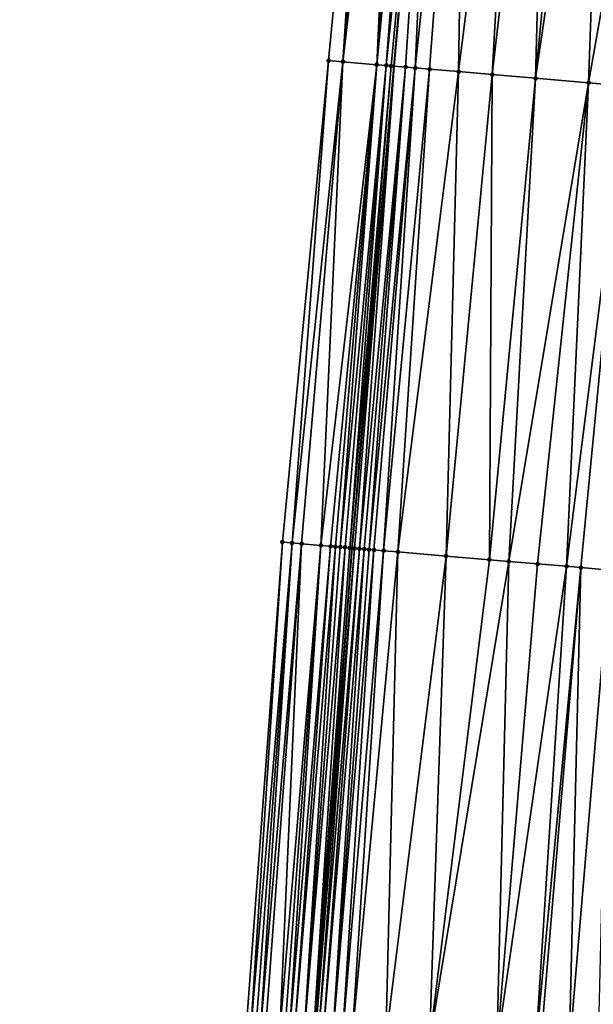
# Model space of a CAD drawing. Header units: feet. Extents: x 2004186 to 2014793, y 836912 to 864902.
# Tile 897 of 974: x 2004192 to 2004216, y 861404 to 861445. Entities that reach past the tile are written whole.
import ezdxf

# ---------------------------------------------------------------- set-up
doc = ezdxf.new("R2010")
doc.units = ezdxf.units.FT
doc.header["$LTSCALE"] = 100
doc.header["$MEASUREMENT"] = 0
for name, color, linetype, lineweight in [('EP_Travel Lane', 5, 'Continuous', 40), ('Road Shots', 4, 'Continuous', 200), ('Road X-Section', 30, 'Continuous', 13)]:
    doc.layers.add(name, color=color, linetype=linetype, lineweight=lineweight)
doc.layers.add('I-77 SB_MM21-27-Surface-Border', color=7, linetype='Continuous')
doc.layers.add('I-77 SB_MM21-27-Surface-TIN', color=7, linetype='Continuous')

msp = doc.modelspace()

# ---------------------------------------------------------------- linework, layer by layer
at = {"layer": 'EP_Travel Lane'}
msp.add_polyline3d([(2004193.567376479, 861222.8681112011, 464.6402158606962), (2004194.269244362, 861242.852130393, 465.0296214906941), (2004195.06144865, 861263.0583891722, 465.4273812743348), (2004196.183748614, 861283.0227706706, 465.832799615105), (2004197.306055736, 861302.987279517, 466.2315864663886), (2004198.428383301, 861322.9521519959, 466.6114226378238), (2004199.619455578, 861343.1277020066, 467.0393112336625), (2004201.10415159, 861363.0680941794, 467.4599780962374), (2004202.588796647, 861383.0078019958, 467.9133924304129), (2004204.073486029, 861402.9481051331, 468.3383180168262), (2004205.589637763, 861423.0451644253, 468.7346674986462), (2004207.323191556, 861442.9660275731, 469.1279587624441), (2004209.056730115, 861462.8867156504, 469.5303778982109), (2004210.790310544, 861482.8078848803, 469.907707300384), (2004212.544174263, 861502.873423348, 470.2992342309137), (2004214.489620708, 861522.7748377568, 470.6858175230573)], dxfattribs=at)
at = {"layer": 'I-77 SB_MM21-27-Surface-Border', "color": 3, "linetype": 'ByBlock', "lineweight": -2}
msp.add_polyline3d([(2004191.833385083, 861222.9340267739, 464.6931279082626), (2004193.804542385, 861242.8699143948, 465.037978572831), (2004193.855012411, 861263.1259098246, 465.4506248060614), (2004195.179449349, 861283.0791084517, 465.8453866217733), (2004195.106055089, 861303.1102086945, 466.2842758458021), (2004196.031128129, 861323.0859568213, 466.6764393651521), (2004196.819713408, 861343.3314313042, 467.1123816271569), (2004198.281771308, 861363.2734546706, 467.5344078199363), (2004199.74378023, 861383.2148099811, 467.9883967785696), (2004201.20582389, 861403.156639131, 468.4197146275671), (2004202.704687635, 861423.291001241, 468.8199217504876), (2004204.613037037, 861443.1969044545, 469.2114118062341), (2004206.521381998, 861463.1027558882, 469.6055981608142), (2004208.828322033, 861482.9751044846, 469.964049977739), (2004210.95935604, 861503.0270322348, 470.3435030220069), (2004213.098814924, 861522.9095220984, 470.7305084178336)], dxfattribs=at)
at = {"layer": 'I-77 SB_MM21-27-Surface-TIN', "color": 128, "linetype": 'ByBlock', "lineweight": -2}
for points in [[(2004206.521381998, 861463.1027558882, 469.6055981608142), (2004204.613037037, 861443.1969044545, 469.2114118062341), (2004205.210874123, 861443.1460029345, 469.1915552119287)], [(2004207.11922463, 861463.0519190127, 469.5823703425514), (2004206.521381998, 861463.1027558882, 469.6055981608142), (2004205.210874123, 861443.1460029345, 469.1915552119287)], [(2004207.517779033, 861463.0179420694, 469.5713542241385), (2004207.11922463, 861463.0519190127, 469.5823703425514), (2004205.210874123, 861443.1460029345, 469.1915552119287)], [(2004207.517779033, 861463.0179420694, 469.5713542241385), (2004205.210874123, 861443.1460029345, 469.1915552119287), (2004206.605809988, 861443.0270306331, 469.1557625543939)], [(2004208.115597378, 861462.9668220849, 469.5628912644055), (2004207.517779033, 861463.0179420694, 469.5713542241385), (2004206.605809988, 861443.0270306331, 469.1557625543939)], [(2004208.514155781, 861462.9328917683, 469.5494434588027), (2004208.115597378, 861462.9668220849, 469.5628912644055), (2004206.605809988, 861443.0270306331, 469.1557625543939)], [(2004208.514155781, 861462.9328917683, 469.5494434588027), (2004206.605809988, 861443.0270306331, 469.1557625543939), (2004207.004375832, 861442.9931870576, 469.1377908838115)], [(2004208.514155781, 861462.9328917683, 469.5494434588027), (2004207.004375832, 861442.9931870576, 469.1377908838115), (2004209.056730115, 861462.8867156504, 469.5303778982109)], [(2004207.20365565, 861442.9762290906, 469.1306918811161), (2004209.056730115, 861462.8867156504, 469.5303778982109), (2004207.004375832, 861442.9931870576, 469.1377908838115)], [(2004207.20365565, 861442.9762290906, 469.1306918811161), (2004207.323191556, 861442.9660275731, 469.1279587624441), (2004209.056730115, 861462.8867156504, 469.5303778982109)], [(2004209.111994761, 861462.8820123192, 469.52843594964), (2004209.056730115, 861462.8867156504, 469.5303778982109), (2004207.323191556, 861442.9660275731, 469.1279587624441)], [(2004209.111994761, 861462.8820123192, 469.52843594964), (2004207.323191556, 861442.9660275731, 469.1279587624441), (2004207.801482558, 861442.9252089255, 469.1170229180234)], [(2004209.111994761, 861462.8820123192, 469.52843594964), (2004207.801482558, 861442.9252089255, 469.1170229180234), (2004208.200036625, 861442.8912280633, 469.1062110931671)], [(2004210.307656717, 861462.7800668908, 469.4961489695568), (2004209.111994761, 861462.8820123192, 469.52843594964), (2004208.200036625, 861442.8912280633, 469.1062110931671)], [(2004210.307656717, 861462.7800668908, 469.4961489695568), (2004208.200036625, 861442.8912280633, 469.1062110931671), (2004208.797862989, 861442.8402015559, 469.0928729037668)], [(2004210.307656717, 861462.7800668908, 469.4961489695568), (2004208.797862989, 861442.8402015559, 469.0928729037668), (2004209.993545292, 861442.7384933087, 469.0482160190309)], [(2004212.499736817, 861462.5935537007, 469.4167855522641), (2004210.307656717, 861462.7800668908, 469.4961489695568), (2004209.993545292, 861442.7384933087, 469.0482160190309)], [(2004212.499736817, 861462.5935537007, 469.4167855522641), (2004209.993545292, 861442.7384933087, 469.0482160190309), (2004211.388510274, 861442.6198604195, 468.9947221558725)], [(2004213.695430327, 861462.4919760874, 469.3653160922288), (2004212.499736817, 861462.5935537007, 469.4167855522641), (2004211.388510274, 861442.6198604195, 468.9947221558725)], [(2004213.695430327, 861462.4919760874, 469.3653160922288), (2004211.388510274, 861442.6198604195, 468.9947221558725), (2004213.182027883, 861442.4672299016, 468.9312908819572)], [(2004215.090388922, 861462.373268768, 469.3157043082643), (2004213.695430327, 861462.4919760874, 469.3653160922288), (2004213.182027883, 861442.4672299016, 468.9312908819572)], [(2004216.086791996, 861462.2885253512, 469.2777887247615), (2004215.090388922, 861462.373268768, 469.3157043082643), (2004213.182027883, 861442.4672299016, 468.9312908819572)], [(2004216.086791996, 861462.2885253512, 469.2777887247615), (2004213.182027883, 861442.4672299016, 468.9312908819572), (2004215.374114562, 861442.280793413, 468.8479267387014)], [(2004218.876732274, 861462.0513798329, 469.1645298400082), (2004216.086791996, 861462.2885253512, 469.2777887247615), (2004215.374114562, 861442.280793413, 468.8479267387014)], [(2004218.876732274, 861462.0513798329, 469.1645298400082), (2004215.374114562, 861442.280793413, 468.8479267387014), (2004216.968367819, 861442.1453011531, 468.7821918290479)], [(2004204.613037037, 861443.1969044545, 469.2114118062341), (2004202.704687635, 861423.291001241, 468.8199217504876), (2004203.103237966, 861423.2569768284, 468.8113811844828)], [(2004205.210874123, 861443.1460029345, 469.1915552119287), (2004204.613037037, 861443.1969044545, 469.2114118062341), (2004203.103237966, 861423.2569768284, 468.8113811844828)], [(2004205.210874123, 861443.1460029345, 469.1915552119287), (2004203.103237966, 861423.2569768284, 468.8113811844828), (2004203.50179803, 861423.223065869, 468.79692376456)], [(2004205.210874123, 861443.1460029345, 469.1915552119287), (2004203.50179803, 861423.223065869, 468.79692376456), (2004204.298906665, 861423.1551099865, 468.7749954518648)], [(2004206.605809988, 861443.0270306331, 469.1557625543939), (2004205.210874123, 861443.1460029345, 469.1915552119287), (2004204.298906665, 861423.1551099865, 468.7749954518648)], [(2004206.605809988, 861443.0270306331, 469.1557625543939), (2004204.298906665, 861423.1551099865, 468.7749954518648), (2004204.697460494, 861423.12112636, 468.7643277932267)], [(2004206.605809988, 861443.0270306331, 469.1557625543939), (2004204.697460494, 861423.12112636, 468.7643277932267), (2004204.896732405, 861423.1040762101, 468.7620363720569)], [(2004206.605809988, 861443.0270306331, 469.1557625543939), (2004204.896732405, 861423.1040762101, 468.7620363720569), (2004205.096008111, 861423.0870702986, 468.757437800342)], [(2004207.004375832, 861442.9931870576, 469.1377908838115), (2004206.605809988, 861443.0270306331, 469.1557625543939), (2004205.096008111, 861423.0870702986, 468.757437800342)], [(2004207.004375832, 861442.9931870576, 469.1377908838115), (2004205.096008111, 861423.0870702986, 468.757437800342), (2004205.29529077, 861423.0701454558, 468.7486112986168)], [(2004207.004375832, 861442.9931870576, 469.1377908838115), (2004205.29529077, 861423.0701454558, 468.7486112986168), (2004205.494577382, 861423.05326668, 468.7373822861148)], [(2004207.20365565, 861442.9762290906, 469.1306918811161), (2004207.004375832, 861442.9931870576, 469.1377908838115), (2004205.494577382, 861423.05326668, 468.7373822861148)], [(2004207.20365565, 861442.9762290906, 469.1306918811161), (2004205.494577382, 861423.05326668, 468.7373822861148), (2004205.589637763, 861423.0451644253, 468.7346674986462)], [(2004207.20365565, 861442.9762290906, 469.1306918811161), (2004205.589637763, 861423.0451644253, 468.7346674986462), (2004207.323191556, 861442.9660275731, 469.1279587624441)], [(2004205.693854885, 861423.0362817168, 468.7316912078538), (2004207.323191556, 861442.9660275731, 469.1279587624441), (2004205.589637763, 861423.0451644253, 468.7346674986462)], [(2004205.893119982, 861423.0191521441, 468.733541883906), (2004207.323191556, 861442.9660275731, 469.1279587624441), (2004205.693854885, 861423.0362817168, 468.7316912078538)], [(2004207.801482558, 861442.9252089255, 469.1170229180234), (2004207.323191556, 861442.9660275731, 469.1279587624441), (2004205.893119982, 861423.0191521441, 468.733541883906)], [(2004207.801482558, 861442.9252089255, 469.1170229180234), (2004205.893119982, 861423.0191521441, 468.733541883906), (2004206.092395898, 861423.0021486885, 468.7288152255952)], [(2004207.801482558, 861442.9252089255, 469.1170229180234), (2004206.092395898, 861423.0021486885, 468.7288152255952), (2004206.291676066, 861422.985194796, 468.721503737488)], [(2004208.200036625, 861442.8912280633, 469.1062110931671), (2004207.801482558, 861442.9252089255, 469.1170229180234), (2004206.291676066, 861422.985194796, 468.721503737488)], [(2004208.200036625, 861442.8912280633, 469.1062110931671), (2004206.291676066, 861422.985194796, 468.721503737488), (2004206.490952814, 861422.9682010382, 468.7162713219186)], [(2004208.200036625, 861442.8912280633, 469.1062110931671), (2004206.490952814, 861422.9682010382, 468.7162713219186), (2004206.889502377, 861422.934167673, 468.7081976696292)], [(2004208.797862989, 861442.8402015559, 469.0928729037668), (2004208.200036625, 861442.8912280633, 469.1062110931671), (2004206.889502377, 861422.934167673, 468.7081976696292)], [(2004208.797862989, 861442.8402015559, 469.0928729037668), (2004206.889502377, 861422.934167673, 468.7081976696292), (2004207.487334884, 861422.8832127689, 468.6911251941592)], [(2004209.993545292, 861442.7384933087, 469.0482160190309), (2004208.797862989, 861442.8402015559, 469.0928729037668), (2004207.487334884, 861422.8832127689, 468.6911251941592)], [(2004209.993545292, 861442.7384933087, 469.0482160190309), (2004207.487334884, 861422.8832127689, 468.6911251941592), (2004209.480141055, 861422.7137262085, 468.6152793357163)], [(2004211.388510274, 861442.6198604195, 468.9947221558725), (2004209.993545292, 861442.7384933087, 469.0482160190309), (2004209.480141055, 861422.7137262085, 468.6152793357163)], [(2004211.388510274, 861442.6198604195, 468.9947221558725), (2004209.480141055, 861422.7137262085, 468.6152793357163), (2004211.273661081, 861422.5611238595, 468.5503790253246)], [(2004213.182027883, 861442.4672299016, 468.9312908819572), (2004211.388510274, 861442.6198604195, 468.9947221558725), (2004211.273661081, 861422.5611238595, 468.5503790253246)], [(2004213.182027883, 861442.4672299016, 468.9312908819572), (2004211.273661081, 861422.5611238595, 468.5503790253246), (2004212.070785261, 861422.4933491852, 468.519000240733)], [(2004215.374114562, 861442.280793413, 468.8479267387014), (2004213.182027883, 861442.4672299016, 468.9312908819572), (2004212.070785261, 861422.4933491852, 468.519000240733)], [(2004215.374114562, 861442.280793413, 468.8479267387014), (2004212.070785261, 861422.4933491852, 468.519000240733), (2004213.266466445, 861422.3916278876, 468.4750239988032)], [(2004215.374114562, 861442.280793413, 468.8479267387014), (2004213.266466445, 861422.3916278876, 468.4750239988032), (2004214.462153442, 861422.2899743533, 468.4275137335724)], [(2004216.968367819, 861442.1453011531, 468.7821918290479), (2004215.374114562, 861442.280793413, 468.8479267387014), (2004214.462153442, 861422.2899743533, 468.4275137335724)], [(2004216.968367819, 861442.1453011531, 468.7821918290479), (2004214.462153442, 861422.2899743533, 468.4275137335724), (2004215.06000282, 861422.2392161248, 468.4001841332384)], [(2004216.968367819, 861442.1453011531, 468.7821918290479), (2004215.06000282, 861422.2392161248, 468.4001841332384), (2004216.255682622, 861422.137478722, 468.3570478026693)], [(2004201.405296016, 861403.1421173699, 468.4148293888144), (2004202.704687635, 861423.291001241, 468.8199217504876), (2004201.20582389, 861403.156639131, 468.4197146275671)], [(2004201.405296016, 861403.1421173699, 468.4148293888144), (2004203.103237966, 861423.2569768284, 468.8113811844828), (2004202.704687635, 861423.291001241, 468.8199217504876)], [(2004201.604776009, 861403.1277029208, 468.4048082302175), (2004203.103237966, 861423.2569768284, 468.8113811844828), (2004201.405296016, 861403.1421173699, 468.4148293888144)], [(2004201.804261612, 861403.113364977, 468.3911255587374), (2004203.103237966, 861423.2569768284, 468.8113811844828), (2004201.604776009, 861403.1277029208, 468.4048082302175)], [(2004201.804261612, 861403.113364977, 468.3911255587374), (2004203.50179803, 861423.223065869, 468.79692376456), (2004203.103237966, 861423.2569768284, 468.8113811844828)], [(2004202.003737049, 861403.0988883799, 468.3840787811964), (2004203.50179803, 861423.223065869, 468.79692376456), (2004201.804261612, 861403.113364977, 468.3911255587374)], [(2004202.602150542, 861403.0552837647, 468.3713054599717), (2004203.50179803, 861423.223065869, 468.79692376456), (2004202.003737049, 861403.0988883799, 468.3840787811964)], [(2004202.602150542, 861403.0552837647, 468.3713054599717), (2004204.298906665, 861423.1551099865, 468.7749954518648), (2004203.50179803, 861423.223065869, 468.79692376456)], [(2004202.801618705, 861403.0407079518, 468.369007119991), (2004204.298906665, 861423.1551099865, 468.7749954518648), (2004202.602150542, 861403.0552837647, 468.3713054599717)], [(2004203.001081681, 861403.0260613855, 468.3700949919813), (2004204.298906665, 861423.1551099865, 468.7749954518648), (2004202.801618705, 861403.0407079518, 468.369007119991)], [(2004203.001081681, 861403.0260613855, 468.3700949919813), (2004204.697460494, 861423.12112636, 468.7643277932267), (2004204.298906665, 861423.1551099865, 468.7749954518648)], [(2004203.200549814, 861403.0114851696, 468.3678159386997), (2004204.697460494, 861423.12112636, 468.7643277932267), (2004203.001081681, 861403.0260613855, 468.3700949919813)], [(2004203.200549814, 861403.0114851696, 468.3678159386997), (2004204.896732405, 861423.1040762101, 468.7620363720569), (2004204.697460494, 861423.12112636, 468.7643277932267)], [(2004203.599500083, 861402.9825237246, 468.354117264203), (2004204.896732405, 861423.1040762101, 468.7620363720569), (2004203.200549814, 861403.0114851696, 468.3678159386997)], [(2004203.599500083, 861402.9825237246, 468.354117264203), (2004205.096008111, 861423.0870702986, 468.757437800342), (2004204.896732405, 861423.1040762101, 468.7620363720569)], [(2004203.599500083, 861402.9825237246, 468.354117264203), (2004205.29529077, 861423.0701454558, 468.7486112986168), (2004205.096008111, 861423.0870702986, 468.757437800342)], [(2004203.998458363, 861402.9536715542, 468.3351887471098), (2004205.29529077, 861423.0701454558, 468.7486112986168), (2004203.599500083, 861402.9825237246, 468.354117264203)], [(2004203.998458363, 861402.9536715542, 468.3351887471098), (2004205.494577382, 861423.05326668, 468.7373822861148), (2004205.29529077, 861423.0701454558, 468.7486112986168)], [(2004203.998458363, 861402.9536715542, 468.3351887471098), (2004205.589637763, 861423.0451644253, 468.7346674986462), (2004205.494577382, 861423.05326668, 468.7373822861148)], [(2004203.998458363, 861402.9536715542, 468.3351887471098), (2004204.073486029, 861402.9481051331, 468.3383180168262), (2004205.589637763, 861423.0451644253, 468.7346674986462)], [(2004205.693854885, 861423.0362817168, 468.7316912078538), (2004205.589637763, 861423.0451644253, 468.7346674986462), (2004204.073486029, 861402.9481051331, 468.3383180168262)], [(2004204.197910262, 861402.9388739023, 468.3435075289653), (2004205.693854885, 861423.0362817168, 468.7316912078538), (2004204.073486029, 861402.9481051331, 468.3383180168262)], [(2004204.197910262, 861402.9388739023, 468.3435075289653), (2004205.893119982, 861423.0191521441, 468.733541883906), (2004205.693854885, 861423.0362817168, 468.7316912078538)], [(2004204.397372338, 861402.924215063, 468.3451827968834), (2004205.893119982, 861423.0191521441, 468.733541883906), (2004204.197910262, 861402.9388739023, 468.3435075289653)], [(2004204.397372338, 861402.924215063, 468.3451827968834), (2004206.092395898, 861423.0021486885, 468.7288152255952), (2004205.893119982, 861423.0191521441, 468.733541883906)], [(2004204.796322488, 861402.8952519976, 468.3315616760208), (2004206.092395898, 861423.0021486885, 468.7288152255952), (2004204.397372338, 861402.924215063, 468.3451827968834)], [(2004204.796322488, 861402.8952519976, 468.3315616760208), (2004206.291676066, 861422.985194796, 468.721503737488), (2004206.092395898, 861423.0021486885, 468.7288152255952)], [(2004204.796322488, 861402.8952519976, 468.3315616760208), (2004206.490952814, 861422.9682010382, 468.7162713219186), (2004206.291676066, 861422.985194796, 468.721503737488)], [(2004205.195261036, 861402.8661306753, 468.3255146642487), (2004206.490952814, 861422.9682010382, 468.7162713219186), (2004204.796322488, 861402.8952519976, 468.3315616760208)], [(2004205.195261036, 861402.8661306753, 468.3255146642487), (2004206.889502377, 861422.934167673, 468.7081976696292), (2004206.490952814, 861422.9682010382, 468.7162713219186)], [(2004205.594207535, 861402.8371178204, 468.3142764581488), (2004206.889502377, 861422.934167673, 468.7081976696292), (2004205.195261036, 861402.8661306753, 468.3255146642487)], [(2004205.594207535, 861402.8371178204, 468.3142764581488), (2004207.487334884, 861422.8832127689, 468.6911251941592), (2004206.889502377, 861422.934167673, 468.7081976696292)], [(2004206.990537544, 861402.7358082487, 468.2636755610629), (2004207.487334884, 861422.8832127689, 468.6911251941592), (2004205.594207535, 861402.8371178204, 468.3142764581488)], [(2004206.990537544, 861402.7358082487, 468.2636755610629), (2004209.480141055, 861422.7137262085, 468.6152793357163), (2004207.487334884, 861422.8832127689, 468.6911251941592)], [(2004208.785822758, 861402.6056045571, 468.1961538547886), (2004209.480141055, 861422.7137262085, 468.6152793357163), (2004206.990537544, 861402.7358082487, 468.2636755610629)], [(2004208.785822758, 861402.6056045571, 468.1961538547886), (2004211.273661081, 861422.5611238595, 468.5503790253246), (2004209.480141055, 861422.7137262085, 468.6152793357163)], [(2004208.785822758, 861402.6056045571, 468.1961538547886), (2004212.070785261, 861422.4933491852, 468.519000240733), (2004211.273661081, 861422.5611238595, 468.5503790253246)], [(2004211.578480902, 861402.4029598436, 468.096175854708), (2004212.070785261, 861422.4933491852, 468.519000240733), (2004208.785822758, 861402.6056045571, 468.1961538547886)], [(2004211.578480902, 861402.4029598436, 468.096175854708), (2004213.266466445, 861422.3916278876, 468.4750239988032), (2004212.070785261, 861422.4933491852, 468.519000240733)], [(2004211.578480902, 861402.4029598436, 468.096175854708), (2004214.462153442, 861422.2899743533, 468.4275137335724), (2004213.266466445, 861422.3916278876, 468.4750239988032)], [(2004213.174292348, 861402.2872555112, 468.03461153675), (2004214.462153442, 861422.2899743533, 468.4275137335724), (2004211.578480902, 861402.4029598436, 468.096175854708)], [(2004213.174292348, 861402.2872555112, 468.03461153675), (2004215.06000282, 861422.2392161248, 468.4001841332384), (2004214.462153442, 861422.2899743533, 468.4275137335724)], [(2004213.373773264, 861402.2728536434, 468.0239882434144), (2004215.06000282, 861422.2392161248, 468.4001841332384), (2004213.174292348, 861402.2872555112, 468.03461153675)], [(2004214.57063001, 861402.1860503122, 467.9790154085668), (2004215.06000282, 861422.2392161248, 468.4001841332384), (2004213.373773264, 861402.2728536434, 468.0239882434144)], [(2004214.57063001, 861402.1860503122, 467.9790154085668), (2004216.255682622, 861422.137478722, 468.3570478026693), (2004215.06000282, 861422.2392161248, 468.4001841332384)], [(2004215.767490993, 861402.0993047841, 467.9312761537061), (2004216.255682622, 861422.137478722, 468.3570478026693), (2004214.57063001, 861402.1860503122, 467.9790154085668)]]:
    msp.add_3dface(points, dxfattribs=at)
at = {"layer": 'Road Shots', "lineweight": 100}
for p in [(2004204.613037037, 861443.1969044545, 469.2114118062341), (2004205.210874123, 861443.1460029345, 469.1915552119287), (2004206.605809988, 861443.0270306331, 469.1557625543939), (2004207.004375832, 861442.9931870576, 469.1377908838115), (2004207.20365565, 861442.9762290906, 469.1306918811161), (2004207.801482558, 861442.9252089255, 469.1170229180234), (2004208.200036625, 861442.8912280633, 469.1062110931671), (2004208.797862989, 861442.8402015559, 469.0928729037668), (2004209.993545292, 861442.7384933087, 469.0482160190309), (2004211.388510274, 861442.6198604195, 468.9947221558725), (2004213.182027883, 861442.4672299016, 468.9312908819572), (2004215.374114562, 861442.280793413, 468.8479267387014), (2004202.704687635, 861423.291001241, 468.8199217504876), (2004203.103237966, 861423.2569768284, 468.8113811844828), (2004203.50179803, 861423.223065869, 468.79692376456), (2004204.298906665, 861423.1551099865, 468.7749954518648), (2004204.697460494, 861423.12112636, 468.7643277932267), (2004204.896732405, 861423.1040762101, 468.7620363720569), (2004205.096008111, 861423.0870702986, 468.757437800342), (2004205.29529077, 861423.0701454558, 468.7486112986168), (2004205.494577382, 861423.05326668, 468.7373822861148), (2004205.693854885, 861423.0362817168, 468.7316912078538), (2004205.893119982, 861423.0191521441, 468.733541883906), (2004206.092395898, 861423.0021486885, 468.7288152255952), (2004206.291676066, 861422.985194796, 468.721503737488), (2004206.490952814, 861422.9682010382, 468.7162713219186), (2004206.889502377, 861422.934167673, 468.7081976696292), (2004207.487334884, 861422.8832127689, 468.6911251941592), (2004209.480141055, 861422.7137262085, 468.6152793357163), (2004211.273661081, 861422.5611238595, 468.5503790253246), (2004212.070785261, 861422.4933491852, 468.519000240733), (2004213.266466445, 861422.3916278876, 468.4750239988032), (2004214.462153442, 861422.2899743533, 468.4275137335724), (2004215.06000282, 861422.2392161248, 468.4001841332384)]:
    msp.add_point(p, dxfattribs=at)
at = {"layer": 'Road X-Section', "extrusion": (0.08545461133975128, 0.9961562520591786, 0.0192413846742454), "elevation": 1029409.580919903, "flags": 128}
msp.add_lwpolyline([(-1923242.716984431, -19341.6350888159), (-1923243.316984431, -19341.65494908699), (-1923244.716984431, -19341.69074837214), (-1923245.116984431, -19341.70872337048), (-1923245.316984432, -19341.71582368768), (-1923245.916984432, -19341.72949518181), (-1923246.316984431, -19341.74030900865), (-1923246.916984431, -19341.75364966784), (-1923248.116984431, -19341.79831482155), (-1923249.516984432, -19341.85181859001), (-1923251.316984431, -19341.91526160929), (-1923253.516984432, -19341.99864118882), (-1923255.116984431, -19342.0643882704), (-1923256.516984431, -19342.11570073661), (-1923257.316984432, -19342.15151686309), (-1923257.916984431, -19342.16368268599), (-1923258.516984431, -19342.18531563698), (-1923259.116984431, -19342.20707371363), (-1923260.716984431, -19342.26601532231), (-1923263.116984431, -19342.34619836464), (-1923264.516984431, -19342.40032902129), (-1923265.716984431, -19342.441314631), (-1923266.116984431, -19342.45797529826), (-1923266.516984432, -19342.47629229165), (-1923267.116984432, -19342.50330489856), (-1923267.716984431, -19342.52423277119), (-1923268.316984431, -19342.55522156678), (-1923268.716984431, -19342.58057649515), (-1923269.116984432, -19342.60303253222), (-1923269.916984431, -19342.66677290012), (-1923270.516984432, -19342.72175040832), (-1923271.716984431, -19342.83472269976), (-1923272.116984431, -19342.86676661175), (-1923272.716984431, -19342.9133548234)], dxfattribs=at)
at = {"layer": 'Road X-Section', "extrusion": (0.08545461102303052, 0.9961562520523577, 0.01924138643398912), "elevation": 1029389.580280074, "flags": 128}
msp.add_lwpolyline([(-1923242.517308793, -19341.64355255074), (-1923242.917308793, -19341.65209469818), (-1923243.317308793, -19341.66655479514), (-1923244.117308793, -19341.68848716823), (-1923244.517308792, -19341.69915680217), (-1923244.717308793, -19341.70144864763), (-1923244.917308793, -19341.70604807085), (-1923245.117308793, -19341.71487620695), (-1923245.317308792, -19341.7261072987), (-1923245.517308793, -19341.73179943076), (-1923245.717308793, -19341.72994841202), (-1923245.917308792, -19341.73467594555), (-1923246.117308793, -19341.74198878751), (-1923246.317308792, -19341.74722217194), (-1923246.717308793, -19341.75529731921), (-1923247.317308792, -19341.77237295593), (-1923249.317308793, -19341.84823285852), (-1923251.117308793, -19341.9131451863), (-1923251.917308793, -19341.9445297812), (-1923253.117308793, -19341.98851416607), (-1923254.317308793, -19342.03603322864), (-1923254.917308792, -19342.0633678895), (-1923256.117308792, -19342.10651220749), (-1923257.117308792, -19342.14546794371), (-1923257.517308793, -19342.16441637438), (-1923257.917308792, -19342.17032476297), (-1923258.117308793, -19342.17750667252), (-1923258.317308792, -19342.18724119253), (-1923258.917308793, -19342.20548584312), (-1923260.917308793, -19342.27993956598), (-1923262.117308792, -19342.32341305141), (-1923262.517308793, -19342.33879713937), (-1923263.317308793, -19342.36494435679), (-1923264.317308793, -19342.39939150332), (-1923265.717308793, -19342.44545222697), (-1923266.317308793, -19342.47008926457), (-1923266.517308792, -19342.48015403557), (-1923266.917308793, -19342.49542653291), (-1923267.317308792, -19342.50777894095), (-1923268.317308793, -19342.54641446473), (-1923268.517308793, -19342.55632397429), (-1923268.917308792, -19342.58178144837), (-1923269.317308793, -19342.60421249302), (-1923269.717308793, -19342.63801246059), (-1923269.917308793, -19342.64902259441), (-1923270.117308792, -19342.66487407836), (-1923270.717308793, -19342.72772855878), (-1923271.317308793, -19342.79227077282), (-1923271.717308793, -19342.83001606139), (-1923272.117308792, -19342.86102081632), (-1923272.517308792, -19342.896663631)], dxfattribs=at)

doc.saveas('drawing.dxf')
